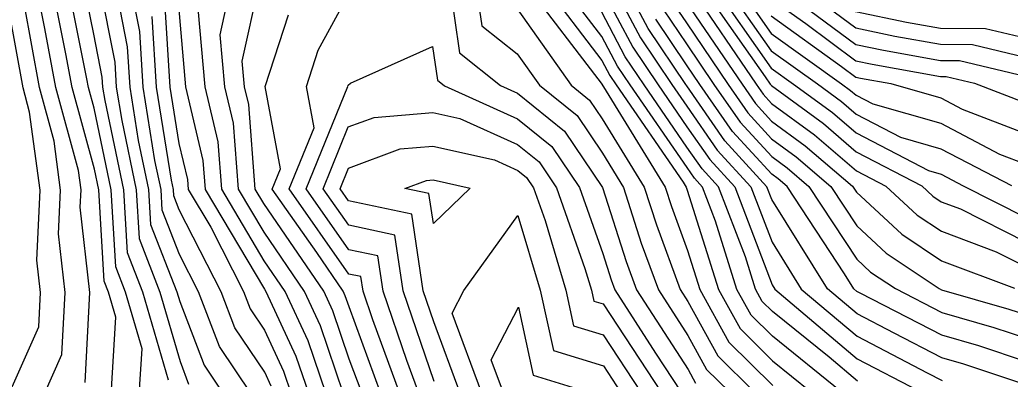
# Model space of a CAD drawing. Extents: x 42655 to 43811, y -141820 to -141156.
# Drawn here: x 43047.1 to 43106.7, y -141277.3 to -141255.7 of the extents above; entities that cross this region are included whole.
import ezdxf

# ---------------------------------------------------------------- set-up
doc = ezdxf.new("R2010")
doc.units = 0
doc.layers.add('ZE_HICN', color=7, linetype='Continuous')
doc.layers.add('ZE_LWCN', color=7, linetype='Continuous')

msp = doc.modelspace()

# ---------------------------------------------------------------- linework, layer by layer
at = {"layer": 'ZE_HICN'}
for points in [[(43069.219, -141221.917), (43069.729, -141222.712), (43071.044, -141223.599), (43071.784, -141224.162), (43076.686, -141228.842), (43076.811, -141228.943), (43076.895, -141229.035), (43079.789, -141231.499), (43082.008, -141234.394), (43082.432, -141234.978), (43084.525, -141238.104), (43086.399, -141241.122), (43086.707, -141241.633), (43087.134, -141242.439), (43089.635, -141247.269), (43090.684, -141249.165), (43092.267, -141252.046), (43092.907, -141252.645), (43093.628, -141253.413), (43097.375, -141256.2), (43099.734, -141256.693), (43102.467, -141257.183), (43104.393, -141257.193), (43107.559, -141257.952)], [(43054.314, -141278.248), (43054.483, -141275.489), (43053.496, -141272.089), (43052.906, -141270.571), (43052.63, -141265.931), (43051.605, -141261.02), (43051.264, -141259.775), (43051.17, -141259.259), (43050.033, -141253.618), (43049.562, -141249.868), (43048.673, -141247.461), (43046.432, -141242.965), (43045.748, -141241.312), (43046.401, -141236.379), (43046.536, -141235.146), (43046.392, -141234.429), (43044.786, -141229.009)], [(43089.396, -141253.433), (43092.293, -141257.573), (43095.078, -141259.569), (43096.52, -141260.623), (43097.399, -141261.377), (43100.066, -141262.768), (43102.497, -141263.464), (43106.728, -141265.677)], [(43067.702, -141278.185), (43066.94, -141276.114), (43065.956, -141273.206), (43065.41, -141272.034), (43061.808, -141266.763), (43061.29, -141265.89), (43060.892, -141260.805), (43060.639, -141259.731), (43060.505, -141258.202), (43061.512, -141253.564)], [(43082.099, -141253.814), (43083.98, -141257.363), (43085.491, -141259.614), (43087.226, -141262.14), (43088.597, -141264.114), (43090.102, -141265.755), (43092.359, -141271.65), (43092.518, -141271.906), (43097.468, -141276.091), (43101.166, -141278.029)], [(43086.286, -141254.543), (43087.197, -141255.901), (43089.699, -141259.594), (43090.89, -141261.31), (43092.318, -141262.866), (43093.8, -141263.949), (43095.872, -141265.728), (43097.431, -141268.097), (43099.203, -141269.737), (43102.379, -141271.86), (43102.537, -141271.941), (43106.585, -141273.106), (43107.632, -141273.454)], [(43077.017, -141255.059), (43080.266, -141259.639), (43081.382, -141260.54), (43082.136, -141261.656), (43084.668, -141265.781), (43085.391, -141268.033), (43086.816, -141271.933), (43087.276, -141272.648), (43089.081, -141275.917), (43091.27, -141278.075)], [(43062.247, -141277.741), (43061.855, -141276.9), (43060.057, -141274.222), (43059.234, -141272.063), (43056.721, -141267.144), (43056.395, -141266.304), (43056.371, -141265.913), (43056.256, -141265.36), (43055.35, -141259.755), (43055.091, -141255.502)], [(43073.599, -141278.158), (43072.017, -141273.866), (43071.381, -141272.006), (43070.702, -141267.402), (43066.895, -141266.598), (43066.382, -141265.866), (43066.886, -141264.626), (43070.005, -141263.472), (43071.968, -141263.306), (43075.659, -141264.126), (43077.063, -141264.763), (43077.584, -141265.185), (43078.008, -141265.812), (43078.701, -141267.776), (43079.956, -141271.965), (43080.421, -141274.111), (43082.197, -141274.654), (43084.467, -141278.107)]]:
    msp.add_lwpolyline(points, dxfattribs=at)
at = {"layer": 'ZE_LWCN'}
for points in [[(43070.352, -141221.589), (43071.068, -141222.706), (43071.523, -141223.013), (43071.78, -141223.208), (43073.832, -141225.167), (43076.89, -141228.027), (43077.742, -141228.837), (43080.232, -141230.957), (43082.003, -141233.267), (43083.242, -141234.974), (43084.972, -141237.557), (43087.127, -141241.029), (43087.188, -141241.118), (43087.262, -141241.28), (43090.362, -141247.266), (43091.119, -141248.634), (43092.261, -141250.712), (43093.521, -141251.894), (43094.943, -141253.407), (43097.37, -141255.213), (43100.423, -141255.85), (43102.463, -141256.216), (43105.181, -141256.229), (43107.554, -141256.798)], [(43068.087, -141222.246), (43068.39, -141222.718), (43070.565, -141224.184), (43071.789, -141225.116), (43075.696, -141228.847), (43076.414, -141229.429), (43076.899, -141229.957), (43079.346, -141232.04), (43081.6, -141234.982), (43082.014, -141235.567), (43084.078, -141238.65), (43085.615, -141241.125), (43086.254, -141242.186), (43087.141, -141243.859), (43088.908, -141247.273), (43090.25, -141249.696), (43092.273, -141253.38), (43092.292, -141253.397), (43092.313, -141253.419), (43097.379, -141257.188), (43099.045, -141257.535), (43102.472, -141258.151), (43103.605, -141258.156), (43107.565, -141259.107)], [(43048.099, -141228.048), (43047.772, -141228.977), (43047.143, -141229.915), (43048.193, -141235.138), (43047.686, -141239.765), (43048.405, -141241.3), (43050.374, -141246.048), (43051.073, -141247.45), (43051.218, -141247.843), (43051.555, -141250.529), (43051.932, -141253.609), (43052.843, -141258.252), (43052.935, -141259.767), (43053.258, -141261.763), (43054.127, -141265.924), (43054.301, -141268.864), (43055.552, -141272.08), (43056.764, -141276.255), (43057.282, -141277.615)], [(43056.063, -141277.384), (43054.524, -141272.085), (43053.603, -141269.717), (43053.378, -141265.927), (43052.258, -141260.564), (43052.13, -141259.77), (43052.093, -141259.168), (43051.584, -141256.57), (43050.988, -141253.613), (43050.39, -141248.855), (43049.873, -141247.456), (43047.382, -141242.458), (43046.904, -141241.307), (43046.73, -141240.935), (43047.365, -141235.142), (43046.372, -141230.208), (43046.01, -141228.986), (43046.008, -141228.655)], [(43051.06, -141277.51), (43051.346, -141272.099), (43050.769, -141266.985), (43050.816, -141265.939), (43050.66, -141264.775), (43049.296, -141259.784), (43048.65, -141256.235), (43048.124, -141253.627), (43047.906, -141251.893), (43046.455, -141247.966), (43046.34, -141247.61), (43046.247, -141247.473), (43046.157, -141247.116), (43043.761, -141241.322), (43044.227, -141237.798), (43043.196, -141235.162), (43042.901, -141230.955), (43042.52, -141229.667)], [(43052.618, -141278.256), (43052.904, -141273.595), (43052.468, -141272.094), (43052.208, -141271.424), (43051.882, -141265.934), (43051.622, -141264.688), (43050.28, -141259.779), (43049.91, -141257.747), (43049.078, -141253.622), (43048.734, -141250.88), (43047.473, -141247.467), (43046.443, -141245.401), (43044.755, -141241.317), (43045.412, -141236.349), (43044.944, -141235.153), (43044.81, -141233.245), (43043.653, -141229.338)], [(43048.586, -141278.275), (43049.669, -141275.842), (43049.867, -141272.106), (43049.469, -141268.575), (43049.587, -141265.945), (43049.194, -141263.016), (43048.312, -141259.788), (43047.389, -141254.723), (43047.169, -141253.631), (43047.078, -141252.905), (43046.471, -141251.262), (43045.585, -141248.534), (43044.872, -141247.479), (43044.181, -141244.746), (43042.767, -141241.326), (43043.042, -141239.247), (43041.447, -141235.17), (43041.297, -141233.027), (43041.145, -141230.066)], [(43046.596, -141277.953), (43048.279, -141274.174), (43048.388, -141272.113), (43048.168, -141270.166), (43048.358, -141265.951), (43047.728, -141261.257), (43047.328, -141259.793), (43046.489, -141255.189), (43046.187, -141253.636), (43044.83, -141249.457), (43043.496, -141247.486), (43042.205, -141242.376), (43041.773, -141241.331), (43041.857, -141240.696), (43041.327, -141239.339), (43040.16, -141235.176), (43039.928, -141230.659), (43039.934, -141230.418)], [(43072.958, -141253.51), (43073.566, -141257.702), (43076.028, -141259.658), (43077.041, -141260.118), (43079.863, -141262.398), (43082.155, -141265.792), (43083.585, -141270.243), (43084.207, -141271.945), (43087.295, -141276.742), (43087.743, -141277.553)], [(43074.529, -141253.503), (43074.901, -141256.07), (43077.03, -141257.762), (43078.368, -141259.647), (43080.623, -141261.469), (43082.146, -141263.724), (43083.412, -141265.786), (43084.488, -141269.138), (43085.511, -141271.939), (43087.285, -141274.695), (43088.412, -141276.735), (43089.778, -141278.082)], [(43077.468, -141253.489), (43082.126, -141259.601), (43082.136, -141259.619), (43082.143, -141259.63), (43082.222, -141259.745), (43085.924, -141265.775), (43086.295, -141266.928), (43087.261, -141269.575), (43087.999, -141271.928), (43089.751, -141275.099), (43092.388, -141277.698)], [(43078.56, -141253.484), (43082.12, -141258.154), (43082.597, -141259.055), (43082.98, -141259.626), (43087.004, -141265.482), (43087.181, -141265.769), (43087.198, -141265.824), (43087.244, -141265.95), (43089.117, -141271.922), (43090.42, -141274.28), (43092.381, -141276.214), (43094.661, -141278.059)], [(43096.478, -141278.051), (43092.374, -141274.729), (43091.089, -141273.462), (43090.236, -141271.917), (43088.949, -141267.815), (43088.164, -141265.764), (43087.679, -141265.236), (43087.238, -141264.6), (43083.817, -141259.622), (43083.058, -141258.491), (43082.113, -141256.708), (43079.652, -141253.479)], [(43082.674, -141253.465), (43084.442, -141256.799), (43086.328, -141259.61), (43087.221, -141260.91), (43089.055, -141263.553), (43091.072, -141265.751), (43092.347, -141269.083), (43094.098, -141271.899), (43097.462, -141274.742), (43101.669, -141276.947), (43102.562, -141277.407)], [(43107.652, -141277.674), (43103.875, -141276.42), (43102.556, -141276.041), (43099.678, -141274.558), (43097.455, -141273.394), (43095.679, -141271.892), (43092.335, -141266.515), (43092.041, -141265.746), (43089.514, -141262.992), (43087.215, -141259.68), (43087.164, -141259.606), (43084.903, -141256.235), (43083.432, -141253.461)], [(43087.947, -141253.44), (43091.94, -141259.147), (43092.235, -141259.582), (43092.266, -141259.627), (43092.303, -141259.667), (43095.432, -141261.953), (43097.41, -141263.651), (43101.343, -141265.702), (43102.003, -141266.313), (43102.512, -141266.653), (43103.664, -141267.084), (43107.611, -141269.088)], [(43088.671, -141253.436), (43092.298, -141258.619), (43093.632, -141259.576), (43095.976, -141261.288), (43097.404, -141262.514), (43101.738, -141264.774), (43102.504, -141264.993), (43103.837, -141265.691), (43107.604, -141267.603)], [(43090.121, -141253.43), (43092.288, -141256.527), (43096.523, -141259.562), (43097.064, -141259.957), (43097.394, -141260.24), (43098.394, -141260.762), (43102.49, -141261.935), (43106.017, -141263.78), (43107.589, -141264.385)], [(43052.86, -141253.604), (43053.592, -141257.335), (43053.74, -141259.763), (43054.257, -141262.962), (43054.875, -141265.92), (43054.999, -141268.011), (43056.58, -141272.075), (43056.747, -141272.651), (43058.207, -141276.484), (43059.376, -141278.225)], [(43061.055, -141278.217), (43059.132, -141275.353), (43057.881, -141272.069), (43056.734, -141269.824), (43055.697, -141267.157), (43055.623, -141265.917), (43055.256, -141264.161), (43054.545, -141259.759), (43054.342, -141256.419), (43053.789, -141253.6)], [(43066.593, -141278.191), (43065.214, -141274.113), (43064.249, -141272.039), (43061.816, -141268.48), (43060.282, -141265.895), (43059.972, -141261.93), (43059.455, -141259.736), (43059.183, -141256.616), (43059.844, -141253.572)], [(43087.412, -141253.715), (43091.39, -141259.586), (43091.807, -141260.188), (43092.308, -141260.734), (43094.888, -141262.618), (43097.415, -141264.788), (43099.187, -141265.712), (43101.07, -141267.455), (43102.52, -141268.424), (43105.805, -141269.652), (43107.618, -141270.573)], [(43055.841, -141254.586), (43056.155, -141259.752), (43056.703, -141263.138), (43057.212, -141265.304), (43057.26, -141265.909), (43058.608, -141268.182), (43060.588, -141272.056), (43060.982, -141273.091), (43061.843, -141274.374), (43062.989, -141276.834), (43063.453, -141278.205)], [(43069.984, -141278.175), (43068.353, -141273.745), (43067.764, -141272.023), (43067.636, -141271.152), (43066.916, -141270.999), (43063.323, -141265.881), (43064.819, -141262.201), (43064.356, -141259.713), (43065.062, -141257.541), (43066.837, -141254.289)], [(43087.191, -141254.641), (43090.545, -141259.59), (43091.349, -141260.749), (43092.313, -141261.8), (43094.344, -141263.283), (43097.183, -141265.722), (43097.421, -141266.083), (43100.137, -141268.596), (43102.529, -141270.195), (43106.924, -141271.839)], [(43092.278, -141254.434), (43094.368, -141255.932), (43097.384, -141258.176), (43098.355, -141258.378), (43102.477, -141259.118), (43102.817, -141259.12), (43104.504, -141259.525), (43107.572, -141260.706)], [(43056.664, -141254.876), (43057.089, -141259.747), (43058.132, -141264.179), (43058.267, -141265.904), (43061.832, -141271.913), (43061.925, -141272.05), (43063.731, -141275.927), (43064.5, -141278.2)], [(43065.546, -141278.196), (43064.472, -141275.02), (43063.087, -141272.044), (43061.824, -141270.196), (43059.275, -141265.9), (43059.052, -141263.055), (43058.272, -141259.742), (43057.861, -141255.03)], [(43097.474, -141277.439), (43095.772, -141276), (43092.367, -141273.244), (43091.758, -141272.644), (43091.354, -141271.912), (43090.745, -141269.969), (43089.133, -141265.76), (43088.138, -141264.675), (43087.232, -141263.37), (43084.654, -141259.618), (43083.519, -141257.927), (43082.106, -141255.261)], [(43085.825, -141255.107), (43087.203, -141257.161), (43088.854, -141259.598), (43090.431, -141261.87), (43092.323, -141263.932), (43093.256, -141264.614), (43094.561, -141265.734), (43097.44, -141270.111), (43098.27, -141270.879), (43099.756, -141271.872), (43102.543, -141273.308), (43105.682, -141274.211), (43107.639, -141274.861)], [(43068.843, -141278.18), (43066.925, -141272.97), (43066.698, -141272.299), (43066.572, -141272.028), (43064.977, -141269.695), (43062.303, -141265.885), (43062.795, -141264.675), (43061.874, -141259.725), (43063.279, -141255.402)], [(43107.645, -141276.267), (43104.779, -141275.315), (43102.55, -141274.674), (43097.687, -141272.17), (43097.449, -141272.045), (43097.259, -141271.884), (43096.7, -141270.985), (43093.249, -141265.74), (43092.712, -141265.279), (43092.328, -141264.998), (43089.973, -141262.431), (43088.009, -141259.602), (43087.209, -141258.421), (43085.364, -141255.671)], [(43092.283, -141255.481), (43096.527, -141258.522), (43097.389, -141259.163), (43097.666, -141259.221), (43099.489, -141259.548), (43102.483, -141260.406), (43103.763, -141261.076), (43107.581, -141262.546)], [(43071.125, -141278.169), (43070.4, -141276.201), (43068.97, -141272.017), (43068.658, -141269.902), (43066.909, -141269.532), (43064.342, -141265.876), (43066.842, -141259.726), (43066.838, -141259.701), (43066.845, -141259.68), (43066.862, -141259.648), (43067.007, -141259.525), (43071.94, -141257.325), (43072.231, -141259.335), (43072.658, -141259.674), (43077.048, -141261.667), (43079.103, -141263.327), (43080.773, -141265.799), (43082.174, -141269.768), (43082.681, -141271.347), (43082.902, -141271.952), (43085.347, -141275.748), (43086.889, -141278.095)], [(43072.034, -141277.449), (43070.176, -141272.011), (43069.68, -141268.652), (43066.902, -141268.065), (43065.362, -141265.871), (43066.874, -141262.152), (43068.426, -141261.577), (43071.958, -141261.279), (43073.587, -141261.641), (43077.055, -141263.215), (43078.344, -141264.256), (43079.39, -141265.805), (43081.103, -141270.658), (43081.493, -141271.958), (43081.637, -141272.624), (43082.188, -141272.793), (43085.678, -141278.101)], [(43071.724, -141266.153), (43070.284, -141265.848), (43071.585, -141265.366), (43071.977, -141265.333), (43074.211, -141265.83), (43071.989, -141267.951), (43071.724, -141266.153)], [(43074.9, -141278.152), (43073.13, -141273.348), (43073.831, -141271.994), (43077.075, -141267.487), (43078.418, -141271.973), (43079.205, -141275.598), (43082.206, -141276.516), (43083.255, -141278.113)], [(43076.201, -141278.146), (43075.466, -141276.151), (43077.101, -141272.994), (43077.989, -141277.085), (43081.375, -141278.121), (43077.145, -141282.308), (43076.201, -141278.146)]]:
    msp.add_lwpolyline(points, dxfattribs=at)

doc.saveas('drawing.dxf')
